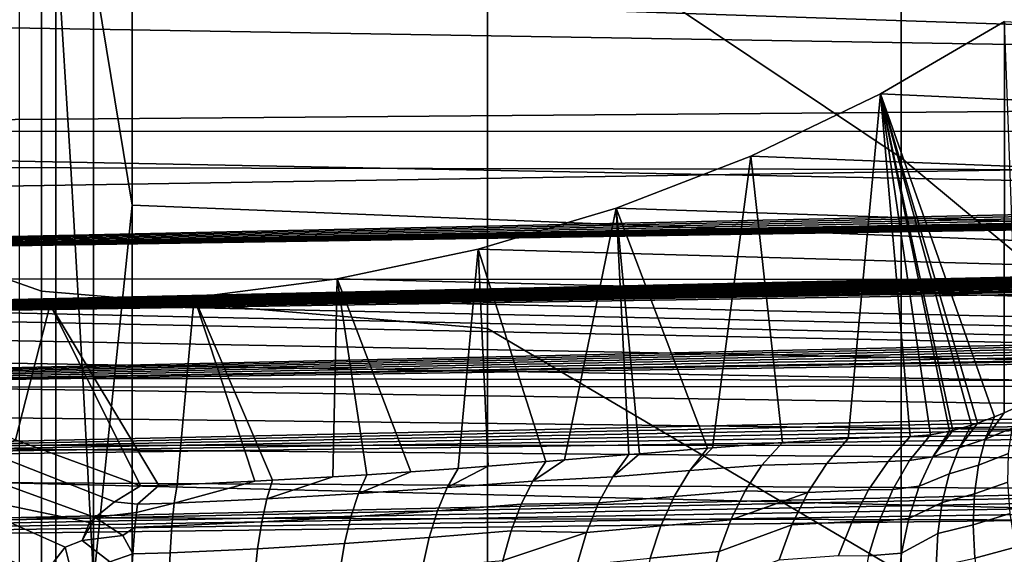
# Model space of a CAD drawing. Header units: metres. Extents: x -23 to 242, y -40 to 23.
# Tile 275 of 450: x 62.928 to 64.466, y 4.839 to 5.674. Entities that reach past the tile are written whole.
import ezdxf

# ---------------------------------------------------------------- set-up
doc = ezdxf.new("R2010")
doc.units = ezdxf.units.M
doc.layers.add('solid_10171013', color=7, linetype='CONTINUOUS')

msp = doc.modelspace()

# ---------------------------------------------------------------- linework, layer by layer
at = {"layer": 'solid_10171013'}
for points in [[(74.807503, 6.034672, 99.604744), (60.5, 7.953808, 94.444389), (60.5, 5.374982, 100.519722), (74.807503, 5.604868, 100.617302)], [(64.899643, 5.54031, 107.174217), (64.899643, 6.101546, 106.86364), (64.304695, 6.703187, 107.789162), (64.304695, 6.089264, 108.131805)], [(61.950001, 5.509885, 115.778069), (79.348846, 5.650169, 115.737411), (79.32534, 6.646879, 115.416168), (61.950001, 6.509772, 115.46376)], [(64.304695, 6.089264, 108.131805), (63.658279, 6.573461, 109.090057), (63.658279, 5.890902, 109.423515), (64.304695, 5.45788, 108.441086)], [(63.042934, 5.751354, 114.512184), (63.103245, 6.337586, 114.30481), (63.103245, 5.383677, 114.616074)], [(63.103245, 6.337586, 114.30481), (76.012917, 5.770648, 113.306557), (76.03054, 4.867699, 113.588341), (63.103245, 5.383677, 114.616074)], [(62.96183, 6.011182, 110.509392), (62.216911, 6.320518, 111.472893), (62.216911, 5.512478, 111.788849), (62.96183, 5.24938, 110.812286)], [(75.555367, 0.669542, 87.244743), (60.5, 0.566861, 87.486641), (60.5, 6.08989, 89.831032), (75.555367, 6.192572, 89.589127)], [(61.771606, 6.116589, 276.929626), (61.759327, 5.099345, 277.021484), (65.707359, 5.102013, 277.755066), (65.720222, 6.119699, 277.663574)], [(64.899643, 4.963313, 107.45443), (64.899643, 5.54031, 107.174217), (64.304695, 6.089264, 108.131805), (64.304695, 5.45788, 108.441086)], [(63.658279, 5.890902, 109.423515), (62.96183, 6.011182, 110.509392), (62.96183, 5.24938, 110.812286), (63.658279, 5.19149, 109.720001)], [(64.304695, 5.45788, 108.441086), (63.658279, 5.890902, 109.423515), (63.658279, 5.19149, 109.720001), (64.304695, 4.810846, 108.716125)], [(60.152847, 5.774513, 248.752716), (62.987411, 5.768645, 249.339935), (63.007412, 5.442066, 249.22316), (60.172695, 5.448254, 248.634018)], [(62.987411, 5.768645, 249.339935), (65.811676, 5.763672, 249.925919), (65.831726, 5.436752, 249.811005), (63.007412, 5.442066, 249.22316)], [(62.927589, 4.805931, 114.828209), (62.927589, 5.763433, 114.550011), (62.984047, 5.75632, 114.527733), (62.984047, 4.799998, 114.80558)], [(62.984047, 4.799998, 114.80558), (62.984047, 5.75632, 114.527733), (63.042934, 5.751354, 114.512184), (63.042934, 4.795857, 114.789795)], [(63.042934, 4.795857, 114.789795), (63.042934, 5.751354, 114.512184), (63.103245, 5.383677, 114.616074)], [(66.338516, 5.499023, 101.418304), (60.5, 5.499246, 101.417839), (60.5, 5.701145, 100.984077), (66.35743, 5.603839, 101.202835)], [(63.438198, 5.701145, 100.984077), (66.35743, 5.603839, 101.202835), (60.5, 5.701145, 100.984077)], [(63.438198, 5.701145, 100.984077), (66.376396, 5.701229, 100.983879), (66.35743, 5.603839, 101.202835)], [(64.272057, 5.557636, 77.235649), (64.465919, 5.670644, 77.268608), (79.520798, 4.860824, 77.048141)], [(64.450508, 5.053537, 78.696556), (64.465393, 5.059796, 78.706787), (64.465919, 5.670644, 77.268608), (64.272057, 5.557636, 77.235649)], [(64.465393, 5.059796, 78.706787), (64.488152, 5.070269, 78.721001), (64.465919, 5.670644, 77.268608)], [(61.950001, 4.495093, 116.039619), (79.371819, 4.638237, 116.006134), (79.348846, 5.650169, 115.737411), (61.950001, 5.509885, 115.778069)], [(74.805382, 5.593787, 100.643166), (74.807503, 5.604868, 100.617302), (60.5, 5.374982, 100.519722), (60.5, 5.282225, 100.727982)], [(74.79837, 5.582083, 100.669952), (74.805382, 5.593787, 100.643166), (60.5, 5.282225, 100.727982)], [(74.786461, 5.569749, 100.697647), (74.79837, 5.582083, 100.669952), (60.5, 5.282225, 100.727982)], [(74.76918, 5.557083, 100.725517), (74.786461, 5.569749, 100.697647), (60.5, 5.282225, 100.727982)], [(74.74678, 5.544189, 100.753342), (74.76918, 5.557083, 100.725517), (60.5, 5.282225, 100.727982)], [(64.069542, 5.460334, 77.207848), (64.272057, 5.557636, 77.235649), (79.520798, 4.860824, 77.048141)], [(64.119392, 5.013391, 78.31913), (64.221901, 5.019447, 78.43486), (64.272057, 5.557636, 77.235649), (64.069542, 5.460334, 77.207848)], [(64.221901, 5.019447, 78.43486), (64.318741, 5.022719, 78.562828), (64.272057, 5.557636, 77.235649)], [(64.423752, 5.0435, 78.67617), (64.450508, 5.053537, 78.696556), (64.272057, 5.557636, 77.235649)], [(64.414261, 5.040327, 78.668297), (64.423752, 5.0435, 78.67617), (64.272057, 5.557636, 77.235649)], [(64.385208, 5.032045, 78.641685), (64.414261, 5.040327, 78.668297), (64.272057, 5.557636, 77.235649)], [(64.37986, 5.030766, 78.636345), (64.385208, 5.032045, 78.641685), (64.272057, 5.557636, 77.235649)], [(64.350121, 5.025187, 78.603813), (64.37986, 5.030766, 78.636345), (64.272057, 5.557636, 77.235649)], [(64.318741, 5.022719, 78.562828), (64.350121, 5.025187, 78.603813), (64.272057, 5.557636, 77.235649)], [(74.733742, 5.537721, 100.767097), (74.74678, 5.544189, 100.753342), (60.5, 5.282225, 100.727982)], [(74.719505, 5.531236, 100.780762), (74.733742, 5.537721, 100.767097), (60.5, 5.282225, 100.727982)], [(74.704185, 5.524755, 100.794289), (74.719505, 5.531236, 100.780762), (60.5, 5.282225, 100.727982)], [(74.687798, 5.518289, 100.807655), (74.704185, 5.524755, 100.794289), (60.5, 5.282225, 100.727982)], [(74.670319, 5.511828, 100.820892), (74.687798, 5.518289, 100.807655), (60.5, 5.282225, 100.727982)], [(74.651794, 5.505362, 100.834015), (74.670319, 5.511828, 100.820892), (60.5, 5.282225, 100.727982)], [(62.96183, 5.24938, 110.812286), (62.216911, 5.512478, 111.788849), (62.216911, 4.688727, 112.061241), (62.96183, 4.472396, 111.073784)], [(74.632248, 5.498886, 100.847046), (74.651794, 5.505362, 100.834015), (60.5, 5.282225, 100.727982), (60.5, 5.182527, 100.932388)], [(66.300842, 5.267624, 101.837791), (60.5, 5.268757, 101.835869), (60.5, 5.499246, 101.417839), (66.319656, 5.386907, 101.630043)], [(66.338516, 5.499023, 101.418304), (66.319656, 5.386907, 101.630043), (60.5, 5.499246, 101.417839)], [(74.611656, 5.492406, 100.85997), (74.632248, 5.498886, 100.847046), (60.5, 5.182527, 100.932388)], [(74.590027, 5.485913, 100.87281), (74.611656, 5.492406, 100.85997), (60.5, 5.182527, 100.932388)], [(74.567375, 5.4794, 100.885574), (74.590027, 5.485913, 100.87281), (60.5, 5.182527, 100.932388)], [(74.543694, 5.472873, 100.898262), (74.567375, 5.4794, 100.885574), (60.5, 5.182527, 100.932388)], [(74.51899, 5.466327, 100.910873), (74.543694, 5.472873, 100.898262), (60.5, 5.182527, 100.932388)], [(74.493256, 5.459752, 100.923439), (74.51899, 5.466327, 100.910873), (60.5, 5.182527, 100.932388)], [(63.859474, 5.379307, 77.185097), (64.069542, 5.460334, 77.207848), (79.520798, 4.860824, 77.048141)], [(64.001877, 5.00442, 78.207451), (64.009789, 5.005053, 78.214371), (64.069542, 5.460334, 77.207848), (63.859474, 5.379307, 77.185097)], [(64.009789, 5.005053, 78.214371), (64.119392, 5.013391, 78.31913), (64.069542, 5.460334, 77.207848)], [(60.172695, 5.448254, 248.634018), (63.007412, 5.442066, 249.22316), (63.026211, 5.113017, 249.113358), (60.19136, 5.119451, 248.522385)], [(74.466492, 5.453148, 100.935951), (74.493256, 5.459752, 100.923439), (60.5, 5.182527, 100.932388)], [(74.438705, 5.446519, 100.94841), (74.466492, 5.453148, 100.935951), (60.5, 5.182527, 100.932388)], [(74.409897, 5.439865, 100.960815), (74.438705, 5.446519, 100.94841), (60.5, 5.182527, 100.932388)], [(64.899643, 4.372197, 107.703476), (64.899643, 4.963313, 107.45443), (64.304695, 5.45788, 108.441086), (64.304695, 4.810846, 108.716125)], [(74.384178, 5.433352, 100.972984), (74.409897, 5.439865, 100.960815), (60.5, 5.182527, 100.932388)], [(74.358162, 5.425789, 100.98719), (74.384178, 5.433352, 100.972984), (60.5, 5.182527, 100.932388)], [(63.007412, 5.442066, 249.22316), (65.831726, 5.436752, 249.811005), (65.850571, 5.107436, 249.703018), (63.026211, 5.113017, 249.113358)], [(74.331856, 5.417148, 101.003456), (74.358162, 5.425789, 100.98719), (60.5, 5.182527, 100.932388)], [(74.325378, 5.414858, 101.007759), (74.331856, 5.417148, 101.003456), (60.5, 5.182527, 100.932388)], [(74.305275, 5.407385, 101.021812), (74.325378, 5.414858, 101.007759), (60.5, 5.182527, 100.932388)], [(74.27832, 5.396658, 101.041908), (74.305275, 5.407385, 101.021812), (60.5, 5.182527, 100.932388)], [(74.250992, 5.385007, 101.063614), (74.27832, 5.396658, 101.041908), (60.5, 5.182527, 100.932388), (60.5, 5.075888, 101.132957)], [(74.223244, 5.37241, 101.086937), (74.250992, 5.385007, 101.063614), (60.5, 5.075888, 101.132957)], [(63.042934, 4.795857, 114.789795), (63.103245, 5.383677, 114.616074), (63.103245, 4.41459, 114.876274)], [(63.103245, 5.383677, 114.616074), (76.03054, 4.867699, 113.588341), (76.047722, 3.95099, 113.821724), (63.103245, 4.41459, 114.876274)], [(74.194954, 5.358943, 101.111679), (74.223244, 5.37241, 101.086937), (60.5, 5.075888, 101.132957)], [(63.643776, 5.315352, 77.167397), (63.859474, 5.379307, 77.185097), (79.520798, 4.860824, 77.048141)], [(63.749287, 4.983589, 78.025146), (63.778713, 4.985964, 78.042892), (63.859474, 5.379307, 77.185097), (63.643776, 5.315352, 77.167397)], [(63.778713, 4.985964, 78.042892), (63.879379, 4.994321, 78.110138), (63.859474, 5.379307, 77.185097)], [(63.896, 4.99572, 78.122269), (64.001877, 5.00442, 78.207451), (63.859474, 5.379307, 77.185097)], [(63.879379, 4.994321, 78.110138), (63.896, 4.99572, 78.122269), (63.859474, 5.379307, 77.185097)], [(74.166153, 5.344568, 101.137856), (74.194954, 5.358943, 101.111679), (60.5, 5.075888, 101.132957)], [(74.136726, 5.329298, 101.165405), (74.166153, 5.344568, 101.137856), (60.5, 5.075888, 101.132957)], [(74.106644, 5.313132, 101.194275), (74.136726, 5.329298, 101.165405), (60.5, 5.075888, 101.132957)], [(74.07589, 5.29604, 101.224472), (74.106644, 5.313132, 101.194275), (60.5, 5.075888, 101.132957)], [(63.423679, 5.26879, 77.154655), (63.643776, 5.315352, 77.167397), (79.520798, 4.860824, 77.048141)], [(63.538662, 4.967618, 77.922073), (63.612377, 4.972891, 77.953728), (63.643776, 5.315352, 77.167397), (63.423679, 5.26879, 77.154655)], [(63.612377, 4.972891, 77.953728), (63.659428, 4.97646, 77.976334), (63.643776, 5.315352, 77.167397)], [(63.659428, 4.97646, 77.976334), (63.749287, 4.983589, 78.025146), (63.643776, 5.315352, 77.167397)], [(74.066437, 5.290688, 101.233856), (74.07589, 5.29604, 101.224472), (60.5, 5.075888, 101.132957)], [(74.044334, 5.278005, 101.255966), (74.066437, 5.290688, 101.233856), (60.5, 5.075888, 101.132957)], [(74.012032, 5.259009, 101.288742), (74.044334, 5.278005, 101.255966), (60.5, 5.075888, 101.132957), (60.5, 4.962163, 101.32991)], [(66.263412, 5.008133, 102.240387), (60.5, 5.00983, 102.237938), (60.5, 5.268757, 101.835869), (66.282074, 5.141317, 102.041321)], [(66.300842, 5.267624, 101.837791), (66.282074, 5.141317, 102.041321), (60.5, 5.268757, 101.835869)], [(63.200264, 5.239853, 77.146797), (63.423679, 5.26879, 77.154655), (79.520798, 4.860824, 77.048141)], [(63.322712, 4.954332, 77.855179), (63.416927, 4.959649, 77.879906), (63.423679, 5.26879, 77.154655), (63.200264, 5.239853, 77.146797)], [(63.416927, 4.959649, 77.879906), (63.469772, 4.962974, 77.896736), (63.423679, 5.26879, 77.154655)], [(63.469772, 4.962974, 77.896736), (63.538662, 4.967618, 77.922073), (63.423679, 5.26879, 77.154655)], [(73.978867, 5.239002, 101.32283), (74.012032, 5.259009, 101.288742), (60.5, 4.962163, 101.32991)], [(63.658279, 5.19149, 109.720001), (62.96183, 5.24938, 110.812286), (62.96183, 4.472396, 111.073784), (63.658279, 4.477226, 109.978661)], [(73.944817, 5.21796, 101.358208), (73.978867, 5.239002, 101.32283), (60.5, 4.962163, 101.32991)], [(62.228428, 5.215979, 77.14035), (62.284977, 5.23911, 77.146599), (62.975502, 5.228853, 77.143822)], [(62.284977, 5.23911, 77.146599), (62.750896, 5.235777, 77.145691), (62.975502, 5.228853, 77.143822)], [(62.723854, 5.104144, 77.461143), (62.920971, 5.017568, 77.641655), (62.975502, 5.228853, 77.143822), (62.750896, 5.235777, 77.145691)], [(62.975502, 5.228853, 77.143822), (63.200264, 5.239853, 77.146797), (79.520798, 4.860824, 77.048141)], [(63.144985, 4.946309, 77.826851), (63.173405, 4.94731, 77.83004), (63.200264, 5.239853, 77.146797), (62.975502, 5.228853, 77.143822)], [(63.173405, 4.94731, 77.83004), (63.295097, 4.952909, 77.849228), (63.200264, 5.239853, 77.146797)], [(63.295097, 4.952909, 77.849228), (63.322712, 4.954332, 77.855179), (63.200264, 5.239853, 77.146797)], [(73.909851, 5.195842, 101.394897), (73.944817, 5.21796, 101.358208), (60.5, 4.962163, 101.32991)], [(62.175159, 5.186203, 77.132355), (62.228428, 5.215979, 77.14035), (79.520798, 4.860824, 77.048141)], [(62.228428, 5.215979, 77.14035), (62.975502, 5.228853, 77.143822), (79.520798, 4.860824, 77.048141)], [(62.920971, 5.017568, 77.641655), (63.116543, 4.945603, 77.823723), (62.975502, 5.228853, 77.143822)], [(63.116543, 4.945603, 77.823723), (63.144985, 4.946309, 77.826851), (62.975502, 5.228853, 77.143822)], [(73.873878, 5.172574, 101.432945), (73.909851, 5.195842, 101.394897), (60.5, 4.962163, 101.32991)], [(62.125973, 5.150169, 77.122742), (62.175159, 5.186203, 77.132355), (79.520798, 4.860824, 77.048141)], [(64.304695, 4.810846, 108.716125), (63.658279, 5.19149, 109.720001), (63.658279, 4.477226, 109.978661), (64.304695, 4.150016, 108.956139)], [(73.836922, 5.148145, 101.472313), (73.873878, 5.172574, 101.432945), (60.5, 4.962163, 101.32991)], [(73.826538, 5.141187, 101.483414), (73.836922, 5.148145, 101.472313), (60.5, 4.962163, 101.32991), (60.5, 4.841497, 101.52301)], [(73.798882, 5.122453, 101.513084), (73.826538, 5.141187, 101.483414), (60.5, 4.841497, 101.52301)], [(62.081612, 5.108467, 77.111702), (62.125973, 5.150169, 77.122742), (79.520798, 4.860824, 77.048141)], [(73.759727, 5.095458, 101.555252), (73.798882, 5.122453, 101.513084), (60.5, 4.841497, 101.52301)], [(60.19136, 5.119451, 248.522385), (63.026211, 5.113017, 249.113358), (63.043808, 4.781672, 249.010605), (60.208836, 4.788278, 248.417862)], [(62.04282, 5.061658, 77.099426), (62.081612, 5.108467, 77.111702), (79.520798, 4.860824, 77.048141)], [(63.026211, 5.113017, 249.113358), (65.850571, 5.107436, 249.703018), (65.868195, 4.775899, 249.60199), (63.043808, 4.781672, 249.010605)], [(73.719437, 5.067098, 101.598839), (73.759727, 5.095458, 101.555252), (60.5, 4.841497, 101.52301)], [(61.759327, 5.099345, 277.021484), (61.749928, 4.080781, 277.096344), (65.697533, 4.082903, 277.829285), (65.707359, 5.102013, 277.755066)], [(73.677895, 5.037245, 101.643951), (73.719437, 5.067098, 101.598839), (60.5, 4.841497, 101.52301)], [(62.010216, 5.010429, 77.086136), (62.04282, 5.061658, 77.099426), (79.520798, 4.860824, 77.048141)], [(64.478004, 5.035855, 78.772423), (64.488152, 5.070269, 78.721001), (64.465393, 5.059796, 78.706787), (64.435791, 5.018419, 78.743584)], [(64.435791, 5.018419, 78.743584), (64.450508, 5.053537, 78.696556), (64.423752, 5.0435, 78.67617), (64.395088, 5.0048, 78.710754)], [(64.435791, 5.018419, 78.743584), (64.465393, 5.059796, 78.706787), (64.450508, 5.053537, 78.696556)], [(73.635147, 5.005894, 101.690506), (73.677895, 5.037245, 101.643951), (60.5, 4.841497, 101.52301)], [(64.354012, 4.990863, 78.678093), (64.37986, 5.030766, 78.636345), (64.350121, 5.025187, 78.603813), (64.31739, 4.985211, 78.637215)], [(64.395088, 5.0048, 78.710754), (64.414261, 5.040327, 78.668297), (64.385208, 5.032045, 78.641685), (64.354012, 4.990863, 78.678093)], [(64.354012, 4.990863, 78.678093), (64.385208, 5.032045, 78.641685), (64.37986, 5.030766, 78.636345)], [(64.395088, 5.0048, 78.710754), (64.423752, 5.0435, 78.67617), (64.414261, 5.040327, 78.668297)], [(64.435791, 5.018419, 78.743584), (64.425179, 4.978121, 78.787453), (64.472267, 4.995918, 78.820389), (64.478004, 5.035855, 78.772423)], [(63.075939, 4.920557, 77.866005), (63.116543, 4.945603, 77.823723), (62.920971, 5.017568, 77.641655), (62.879379, 4.99767, 77.680405)], [(64.188431, 4.980331, 78.470886), (64.221901, 5.019447, 78.43486), (64.119392, 5.013391, 78.31913), (64.086975, 4.978092, 78.353554)], [(64.284103, 4.983552, 78.593407), (64.318741, 5.022719, 78.562828), (64.221901, 5.019447, 78.43486), (64.188431, 4.980331, 78.470886)], [(64.31739, 4.985211, 78.637215), (64.350121, 5.025187, 78.603813), (64.318741, 5.022719, 78.562828), (64.284103, 4.983552, 78.593407)], [(64.395088, 5.0048, 78.710754), (64.379761, 4.964387, 78.750298), (64.425179, 4.978121, 78.787453), (64.435791, 5.018419, 78.743584)], [(66.226486, 4.721777, 102.624214), (60.5, 4.724248, 102.621094), (60.5, 5.00983, 102.237938), (66.244896, 4.86823, 102.434761)], [(66.263412, 5.008133, 102.240387), (66.244896, 4.86823, 102.434761), (60.5, 5.00983, 102.237938)], [(73.593483, 4.974701, 101.736023), (73.635147, 5.005894, 101.690506), (60.5, 4.841497, 101.52301), (60.5, 4.714332, 101.711571)], [(61.984184, 4.955441, 77.072029), (62.010216, 5.010429, 77.086136), (79.520798, 4.860824, 77.048141)], [(63.974331, 4.969662, 78.249741), (64.001877, 5.00442, 78.207451), (63.896, 4.99572, 78.122269), (63.854134, 4.959887, 78.157104)], [(64.086975, 4.978092, 78.353554), (64.119392, 5.013391, 78.31913), (64.009789, 5.005053, 78.214371), (63.974331, 4.969662, 78.249741)], [(63.974331, 4.969662, 78.249741), (64.009789, 5.005053, 78.214371), (64.001877, 5.00442, 78.207451)], [(64.33268, 4.945307, 78.716423), (64.379761, 4.964387, 78.750298), (64.395088, 5.0048, 78.710754), (64.354012, 4.990863, 78.678093)], [(62.879379, 4.99767, 77.680405), (62.840702, 4.970379, 77.717941), (63.045345, 4.896299, 77.896141), (63.075939, 4.920557, 77.866005)], [(63.728966, 4.952988, 78.071991), (63.749287, 4.983589, 78.025146), (63.659428, 4.97646, 77.976334), (63.595432, 4.942815, 78.003998)], [(63.854134, 4.959887, 78.157104), (63.879379, 4.994321, 78.110138), (63.778713, 4.985964, 78.042892), (63.728966, 4.952988, 78.071991)], [(63.728966, 4.952988, 78.071991), (63.778713, 4.985964, 78.042892), (63.749287, 4.983589, 78.025146)], [(63.854134, 4.959887, 78.157104), (63.896, 4.99572, 78.122269), (63.879379, 4.994321, 78.110138)], [(64.188431, 4.980331, 78.470886), (64.158852, 4.935125, 78.503586), (64.253624, 4.939102, 78.62104), (64.284103, 4.983552, 78.593407)], [(64.284103, 4.983552, 78.593407), (64.253624, 4.939102, 78.62104), (64.291298, 4.940091, 78.670296), (64.31739, 4.985211, 78.637215)], [(64.31739, 4.985211, 78.637215), (64.291298, 4.940091, 78.670296), (64.33268, 4.945307, 78.716423), (64.354012, 4.990863, 78.678093)], [(64.425179, 4.978121, 78.787453), (64.41893, 4.93328, 78.827591), (64.471169, 4.951155, 78.86425), (64.472267, 4.995918, 78.820389)], [(73.545654, 4.938144, 101.788383), (73.593483, 4.974701, 101.736023), (60.5, 4.714332, 101.711571)], [(62.803074, 4.937073, 77.75148), (63.03653, 4.88842, 77.904488), (63.045345, 4.896299, 77.896141), (62.840702, 4.970379, 77.717941)], [(63.595432, 4.942815, 78.003998), (63.612377, 4.972891, 77.953728), (63.538662, 4.967618, 77.922073), (63.456654, 4.933378, 77.949905)], [(63.595432, 4.942815, 78.003998), (63.659428, 4.97646, 77.976334), (63.612377, 4.972891, 77.953728)], [(63.854134, 4.959887, 78.157104), (63.83186, 4.919096, 78.200134), (63.949928, 4.929007, 78.288582), (63.974331, 4.969662, 78.249741)], [(63.974331, 4.969662, 78.249741), (63.949928, 4.929007, 78.288582), (64.060951, 4.937717, 78.387985), (64.086975, 4.978092, 78.353554)], [(64.086975, 4.978092, 78.353554), (64.060951, 4.937717, 78.387985), (64.158852, 4.935125, 78.503586), (64.188431, 4.980331, 78.470886)], [(64.379761, 4.964387, 78.750298), (64.368561, 4.919669, 78.786446), (64.41893, 4.93328, 78.827591), (64.425179, 4.978121, 78.787453)], [(61.965309, 4.897624, 77.057373), (61.984184, 4.955441, 77.072029), (79.520798, 4.860824, 77.048141)], [(63.313698, 4.925159, 77.910469), (63.322712, 4.954332, 77.855179), (63.295097, 4.952909, 77.849228), (63.169029, 4.918587, 77.886459)], [(63.169029, 4.918587, 77.886459), (63.295097, 4.952909, 77.849228), (63.173405, 4.94731, 77.83004)], [(63.456654, 4.933378, 77.949905), (63.469772, 4.962974, 77.896736), (63.416927, 4.959649, 77.879906), (63.313698, 4.925159, 77.910469)], [(63.313698, 4.925159, 77.910469), (63.416927, 4.959649, 77.879906), (63.322712, 4.954332, 77.855179)], [(63.456654, 4.933378, 77.949905), (63.538662, 4.967618, 77.922073), (63.469772, 4.962974, 77.896736)], [(63.595432, 4.942815, 78.003998), (63.580212, 4.906663, 78.050369), (63.71077, 4.91671, 78.115189), (63.728966, 4.952988, 78.071991)], [(63.728966, 4.952988, 78.071991), (63.71077, 4.91671, 78.115189), (63.83186, 4.919096, 78.200134), (63.854134, 4.959887, 78.157104)], [(64.316269, 4.894827, 78.750816), (64.368561, 4.919669, 78.786446), (64.379761, 4.964387, 78.750298), (64.33268, 4.945307, 78.716423)], [(73.498856, 4.901595, 101.839706), (73.545654, 4.938144, 101.788383), (60.5, 4.714332, 101.711571)], [(62.803074, 4.937073, 77.75148), (62.767052, 4.898238, 77.780525), (62.963654, 4.805188, 77.967377), (62.998898, 4.849751, 77.938461)], [(62.803074, 4.937073, 77.75148), (62.998898, 4.849751, 77.938461), (63.025162, 4.860028, 77.93766), (63.03653, 4.88842, 77.904488)], [(63.075939, 4.920557, 77.866005), (63.111881, 4.916925, 77.880211), (63.144985, 4.946309, 77.826851), (63.116543, 4.945603, 77.823723)], [(63.169029, 4.918587, 77.886459), (63.173405, 4.94731, 77.83004), (63.144985, 4.946309, 77.826851), (63.111881, 4.916925, 77.880211)], [(63.456654, 4.933378, 77.949905), (63.444908, 4.897397, 77.99894), (63.580212, 4.906663, 78.050369), (63.595432, 4.942815, 78.003998)], [(63.949928, 4.929007, 78.288582), (63.929184, 4.883095, 78.323494), (64.038666, 4.892573, 78.418938), (64.060951, 4.937717, 78.387985)], [(64.060951, 4.937717, 78.387985), (64.038666, 4.892573, 78.418938), (64.158852, 4.935125, 78.503586)], [(64.158852, 4.935125, 78.503586), (64.133972, 4.884758, 78.532425), (64.227753, 4.89002, 78.64534), (64.253624, 4.939102, 78.62104)], [(64.253624, 4.939102, 78.62104), (64.227753, 4.89002, 78.64534), (64.269943, 4.890221, 78.699753), (64.291298, 4.940091, 78.670296)], [(64.291298, 4.940091, 78.670296), (64.269943, 4.890221, 78.699753), (64.316269, 4.894827, 78.750816), (64.33268, 4.945307, 78.716423)], [(64.41893, 4.93328, 78.827591), (64.417145, 4.884553, 78.863411), (64.474739, 4.902269, 78.90332), (64.471169, 4.951155, 78.86425)], [(63.305855, 4.889357, 77.96154), (63.313698, 4.925159, 77.910469), (63.169029, 4.918587, 77.886459), (63.165382, 4.882938, 77.938828)], [(63.313698, 4.925159, 77.910469), (63.305855, 4.889357, 77.96154), (63.444908, 4.897397, 77.99894), (63.456654, 4.933378, 77.949905)], [(63.83186, 4.919096, 78.200134), (63.813068, 4.872561, 78.238777), (63.929184, 4.883095, 78.323494), (63.949928, 4.929007, 78.288582)], [(64.020432, 4.84329, 78.445984), (64.133972, 4.884758, 78.532425), (64.158852, 4.935125, 78.503586), (64.038666, 4.892573, 78.418938)], [(64.368561, 4.919669, 78.786446), (64.361649, 4.871259, 78.818703), (64.417145, 4.884553, 78.863411), (64.41893, 4.93328, 78.827591)], [(63.045345, 4.896299, 77.896141), (63.110146, 4.903693, 77.901382), (63.111881, 4.916925, 77.880211), (63.075939, 4.920557, 77.866005)], [(63.169029, 4.918587, 77.886459), (63.110146, 4.903693, 77.901382), (63.107712, 4.881277, 77.932655), (63.165382, 4.882938, 77.938828)], [(63.169029, 4.918587, 77.886459), (63.111881, 4.916925, 77.880211), (63.110146, 4.903693, 77.901382)], [(63.444908, 4.897397, 77.99894), (63.434998, 4.855487, 78.043465), (63.567253, 4.864899, 78.092522), (63.580212, 4.906663, 78.050369)], [(63.580212, 4.906663, 78.050369), (63.567253, 4.864899, 78.092522), (63.695164, 4.875184, 78.154495), (63.71077, 4.91671, 78.115189)], [(63.71077, 4.91671, 78.115189), (63.695164, 4.875184, 78.154495), (63.813068, 4.872561, 78.238777), (63.83186, 4.919096, 78.200134)], [(64.305038, 4.840232, 78.780701), (64.361649, 4.871259, 78.818703), (64.368561, 4.919669, 78.786446), (64.316269, 4.894827, 78.750816)], [(73.450569, 4.863035, 101.892792), (73.498856, 4.901595, 101.839706), (60.5, 4.714332, 101.711571)], [(61.965309, 4.897624, 77.057373), (79.520798, 4.860824, 77.048141), (79.512314, 3.839415, 76.821045), (61.953896, 4.838088, 77.042473)], [(62.767052, 4.898238, 77.780525), (62.733154, 4.854439, 77.804665), (62.931404, 4.755427, 77.990799), (62.963654, 4.805188, 77.967377)], [(63.045345, 4.896299, 77.896141), (63.025162, 4.860028, 77.93766), (63.088676, 4.868134, 77.946114)], [(63.03653, 4.88842, 77.904488), (63.025162, 4.860028, 77.93766), (63.045345, 4.896299, 77.896141)], [(63.045345, 4.896299, 77.896141), (63.088676, 4.868134, 77.946114), (63.107712, 4.881277, 77.932655), (63.110146, 4.903693, 77.901382)], [(63.305855, 4.889357, 77.96154), (63.299351, 4.847374, 78.007874), (63.434998, 4.855487, 78.043465), (63.444908, 4.897397, 77.99894)], [(63.929184, 4.883095, 78.323494), (63.912411, 4.832616, 78.353951), (64.020432, 4.84329, 78.445984), (64.038666, 4.892573, 78.418938)], [(64.269943, 4.890221, 78.699753), (64.253654, 4.836361, 78.725143), (64.305038, 4.840232, 78.780701), (64.316269, 4.894827, 78.750816)], [(64.417145, 4.884553, 78.863411), (64.419838, 4.832654, 78.894402), (64.482918, 4.850029, 78.936981), (64.474739, 4.902269, 78.90332)], [(63.088676, 4.868134, 77.946114), (63.104202, 4.839252, 77.980186), (63.107712, 4.881277, 77.932655)], [(63.165382, 4.882938, 77.938828), (63.107712, 4.881277, 77.932655), (63.104202, 4.839252, 77.980186), (63.162514, 4.840938, 77.986305)], [(63.299351, 4.847374, 78.007874), (63.305855, 4.889357, 77.96154), (63.165382, 4.882938, 77.938828), (63.162514, 4.840938, 77.986305)], [(63.813068, 4.872561, 78.238777), (63.798054, 4.82103, 78.2724), (63.912411, 4.832616, 78.353951), (63.929184, 4.883095, 78.323494)], [(64.0065, 4.790557, 78.46875), (64.114189, 4.830032, 78.556938), (64.133972, 4.884758, 78.532425), (64.020432, 4.84329, 78.445984)], [(64.133972, 4.884758, 78.532425), (64.114189, 4.830032, 78.556938), (64.206871, 4.837028, 78.665939), (64.227753, 4.89002, 78.64534)], [(64.227753, 4.89002, 78.64534), (64.206871, 4.837028, 78.665939), (64.253654, 4.836361, 78.725143), (64.269943, 4.890221, 78.699753)], [(64.361649, 4.871259, 78.818703), (64.359108, 4.819823, 78.846626), (64.419838, 4.832654, 78.894402), (64.417145, 4.884553, 78.863411)], [(73.400833, 4.82246, 101.947517), (73.450569, 4.863035, 101.892792), (60.5, 4.714332, 101.711571), (60.5, 4.580642, 101.895554)], [(63.025162, 4.860028, 77.93766), (63.068542, 4.826835, 77.986259), (63.104202, 4.839252, 77.980186), (63.088676, 4.868134, 77.946114)], [(63.434998, 4.855487, 78.043465), (63.427082, 4.80829, 78.082794), (63.556744, 4.818137, 78.129829), (63.567253, 4.864899, 78.092522)], [(63.567253, 4.864899, 78.092522), (63.556744, 4.818137, 78.129829), (63.682362, 4.828992, 78.189362), (63.695164, 4.875184, 78.154495)], [(63.672546, 4.778785, 78.219299), (63.798054, 4.82103, 78.2724), (63.813068, 4.872561, 78.238777), (63.682362, 4.828992, 78.189362)], [(63.695164, 4.875184, 78.154495), (63.682362, 4.828992, 78.189362), (63.813068, 4.872561, 78.238777)], [(64.299164, 4.782396, 78.805611), (64.359108, 4.819823, 78.846626), (64.361649, 4.871259, 78.818703), (64.305038, 4.840232, 78.780701)], [(62.733154, 4.854439, 77.804665), (62.701881, 4.806318, 77.82354), (62.925308, 4.744846, 77.99482), (62.931404, 4.755427, 77.990799)], [(62.998898, 4.849751, 77.938461), (62.963654, 4.805188, 77.967377), (63.006256, 4.818631, 77.974731)], [(62.998898, 4.849751, 77.938461), (63.006256, 4.818631, 77.974731), (63.068542, 4.826835, 77.986259), (63.025162, 4.860028, 77.93766)], [(63.294289, 4.799874, 78.048729), (63.299351, 4.847374, 78.007874), (63.162514, 4.840938, 77.986305), (63.16048, 4.793261, 78.028137)], [(63.299351, 4.847374, 78.007874), (63.294289, 4.799874, 78.048729), (63.427082, 4.80829, 78.082794), (63.434998, 4.855487, 78.043465)], [(64.419838, 4.832654, 78.894402), (64.426987, 4.778341, 78.92009), (64.495583, 4.795256, 78.964699), (64.482918, 4.850029, 78.936981)], [(63.050003, 4.780403, 78.021225), (63.10141, 4.791536, 78.022041), (63.104202, 4.839252, 77.980186), (63.068542, 4.826835, 77.986259)], [(63.162514, 4.840938, 77.986305), (63.104202, 4.839252, 77.980186), (63.10141, 4.791536, 78.022041), (63.16048, 4.793261, 78.028137)], [(63.912411, 4.832616, 78.353951), (63.899857, 4.77833, 78.379494), (64.0065, 4.790557, 78.46875), (64.020432, 4.84329, 78.445984)], [(64.253654, 4.836361, 78.725143), (64.242668, 4.779334, 78.746078), (64.299164, 4.782396, 78.805611), (64.305038, 4.840232, 78.780701)]]:
    msp.add_3dface(points, dxfattribs=at)

doc.saveas('drawing.dxf')
